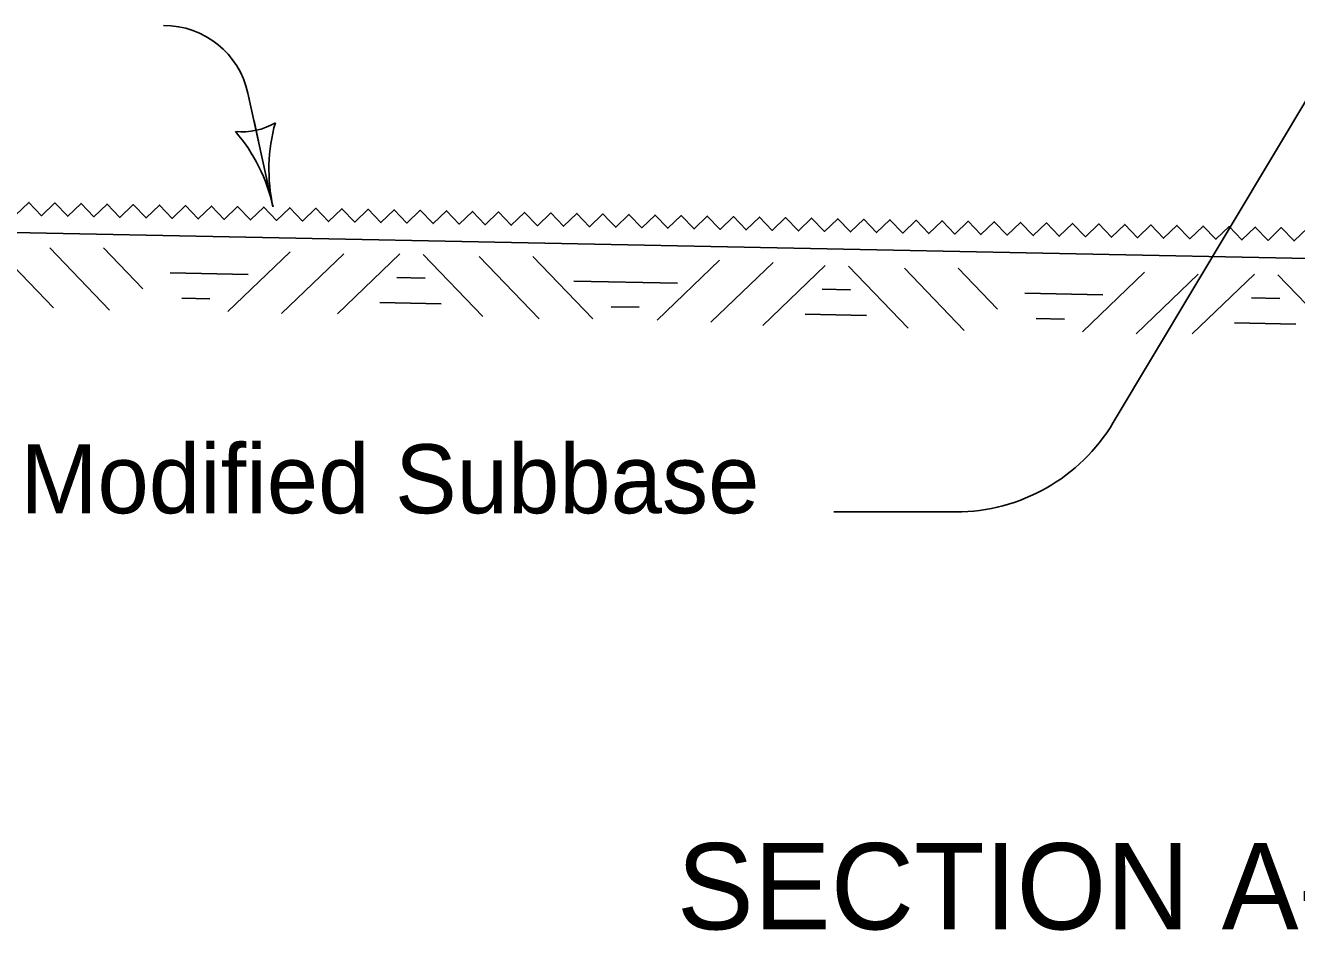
# Model space of a CAD drawing. Extents: x 5546 to 81668, y 3174 to 15999.
# Drawn here: x 17675.1 to 17969.8, y 9458.1 to 9668 of the extents above; entities that cross this region are included whole.
import ezdxf

# ---------------------------------------------------------------- set-up
doc = ezdxf.new("R2010")
doc.units = 0
doc.layers.add('PS_CONST', color=7, linetype='Continuous')
doc.layers.add('PS_DIM', color=7, linetype='Continuous')

msp = doc.modelspace()

# ---------------------------------------------------------------- linework, layer by layer
at = {"layer": 'PS_CONST'}
for p, q in [((17726.68, 9652.34), (17732.49, 9625.97)), ((17927.27, 9575.92), (17973.29, 9652.89)), ((17862.47, 9555.21), (17890.76, 9555.21))]:
    msp.add_line(p, q, dxfattribs=at)
for centre, radius, start, end in [((17707.15, 9648.04), 20, 12.4314, 90), ((17725.25, 9658.87), 15.52, 264.685, 300.1517), ((17771.73, 9634.61), 40.18, 164.3459, 192.4183), ((17693.26, 9617.33), 40.18, 12.4183, 40.4908), ((17890.76, 9597.75), 42.54, 270, 329.1249)]:
    msp.add_arc(centre, radius, start, end, dxfattribs=at)
at = {"layer": 'PS_DIM'}
for p, q in [((17728.1, 9645.89), (17729.23, 9640.78)), ((17466.62, 9624.14), (18283.21, 9607.75)), ((17667.77, 9616.94), (17681.63, 9602.52)), ((17680.77, 9616.45), (17694.63, 9602.03)), ((17693.23, 9616.43), (17702.33, 9606.95)), ((17736.44, 9615.56), (17722.02, 9601.7)), ((17748.88, 9615.08), (17734.46, 9601.23)), ((17761.89, 9615.05), (17747.47, 9601.19)), ((17767.3, 9614.94), (17781.16, 9600.52)), ((17780.31, 9614.45), (17794.16, 9600.03)), ((17792.76, 9614.43), (17806.61, 9600.01)), ((17835.97, 9613.56), (17821.55, 9599.71)), ((17848.42, 9613.09), (17833.99, 9599.23)), ((17860.46, 9612.33), (17846.04, 9598.47)), ((17865.87, 9612.22), (17879.73, 9597.8)), ((17878.88, 9611.73), (17892.73, 9597.31)), ((17891.33, 9611.71), (17900.43, 9602.24)), ((17934.54, 9610.84), (17920.12, 9596.99)), ((17946.99, 9610.37), (17932.56, 9596.51)), ((17960, 9610.33), (17945.57, 9596.48)), ((17965.41, 9610.22), (17979.26, 9595.8))]:
    msp.add_line(p, q, dxfattribs=at)
for points in [[(17672.82, 9624.02), (17675.9, 9626.98), (17678.87, 9623.89), (17681.95, 9626.86), (17684.91, 9623.77), (17688, 9626.74), (17690.96, 9623.65), (17694.05, 9626.62), (17697.01, 9623.53), (17700.1, 9626.49), (17703.06, 9623.41), (17706.15, 9626.37), (17709.11, 9623.29), (17712.19, 9626.25), (17715.16, 9623.17), (17718.24, 9626.13), (17721.21, 9623.04), (17724.29, 9626.01), (17727.26, 9622.92), (17730.34, 9625.89), (17733.3, 9622.8), (17736.39, 9625.77), (17737.87, 9624.22)], [(17737.87, 9624.22), (17739.35, 9622.68), (17742.43, 9625.64), (17745.4, 9622.56), (17748.48, 9625.52), (17751.45, 9622.44), (17754.54, 9625.4), (17757.5, 9622.32), (17760.58, 9625.28), (17763.54, 9622.2), (17766.63, 9625.16), (17769.59, 9622.07), (17772.68, 9625.04), (17775.65, 9621.95), (17778.73, 9624.92), (17781.69, 9621.83), (17784.78, 9624.8), (17787.74, 9621.71), (17790.83, 9624.67), (17793.79, 9621.59), (17796.87, 9624.55), (17799.84, 9621.47), (17802.93, 9624.43), (17805.89, 9621.35), (17808.98, 9624.31), (17810.45, 9622.76)], [(17810.45, 9622.76), (17811.94, 9621.23), (17815.02, 9624.19), (17817.98, 9621.1), (17821.07, 9624.06), (17824.04, 9620.98), (17827.12, 9623.95), (17830.09, 9620.86), (17833.17, 9623.83), (17836.13, 9620.74), (17839.22, 9623.7), (17842.18, 9620.62), (17845.26, 9623.58), (17848.23, 9620.49), (17851.31, 9623.46), (17854.28, 9620.37), (17857.36, 9623.34), (17860.33, 9620.25), (17863.41, 9623.22), (17866.37, 9620.13), (17869.46, 9623.09), (17872.42, 9620.01), (17875.51, 9622.97), (17878.47, 9619.89), (17881.56, 9622.85), (17883.04, 9621.31)], [(17883.04, 9621.31), (17884.52, 9619.77), (17887.61, 9622.73), (17890.57, 9619.65), (17893.65, 9622.61), (17896.62, 9619.52), (17899.7, 9622.49), (17902.67, 9619.4), (17905.75, 9622.37), (17908.72, 9619.28), (17911.8, 9622.25), (17914.76, 9619.16), (17917.85, 9622.12), (17920.81, 9619.04), (17923.9, 9622), (17926.86, 9618.92), (17929.95, 9621.88), (17932.91, 9618.8), (17936, 9621.76), (17938.96, 9618.68), (17942.04, 9621.64), (17945.01, 9618.55), (17948.09, 9621.52), (17951.06, 9618.43), (17954.14, 9621.4), (17955.62, 9619.85)], [(17955.62, 9619.85), (17957.11, 9618.31), (17960.19, 9621.27), (17963.16, 9618.19), (17966.24, 9621.15), (17969.2, 9618.07), (17972.29, 9621.03)], [(17708.69, 9610.64), (17726.75, 9610.28)], [(17761.22, 9609.56), (17767.76, 9609.43)], [(17802.23, 9608.76), (17826.28, 9608.28)], [(17859.79, 9606.84), (17866.33, 9606.71)], [(17711.34, 9604.79), (17717.87, 9604.66)], [(17757.28, 9603.79), (17771.47, 9603.5)], [(17906.79, 9605.92), (17924.85, 9605.56)], [(17959.33, 9604.85), (17965.86, 9604.72)], [(17810.87, 9602.79), (17817.4, 9602.66)], [(17855.85, 9601.07), (17870.04, 9600.78)], [(17909.44, 9600.07), (17915.97, 9599.94)], [(17955.38, 9599.07), (17969.57, 9598.78)]]:
    msp.add_lwpolyline(points, dxfattribs=at)

# ---------------------------------------------------------------- texts
at = {"layer": 'PS_CONST'}
for s, height, p in [('Modified Subbase', 16, (17673.98, 9554.9)), ('SECTION A-A', 20, (17826.11, 9458.41))]:
    msp.add_text(s, height=height, dxfattribs=at).set_placement(p)

doc.saveas('drawing.dxf')
